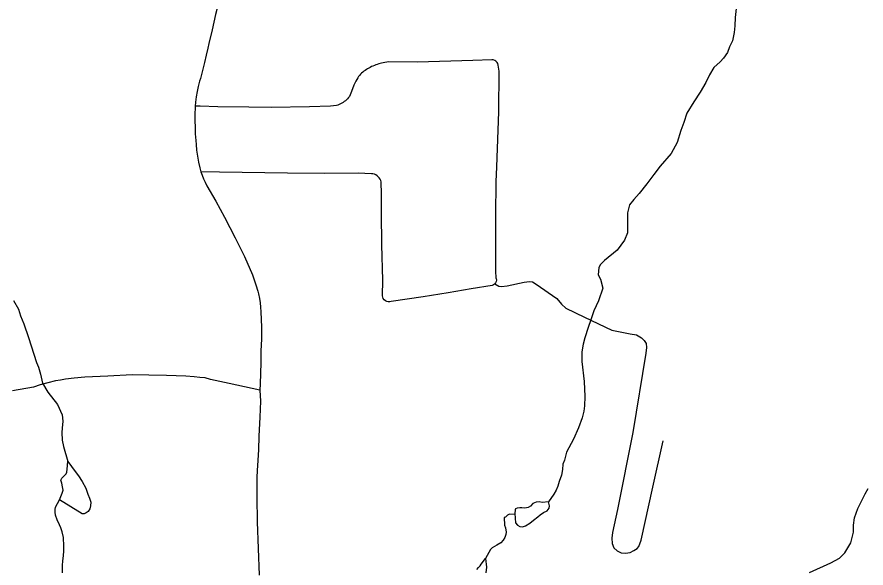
# Model space of a CAD drawing. Extents: x -19 to 366, y -4 to 359.
# Drawn here: x 140.416 to 141.603, y 189.515 to 190.286 of the extents above; entities that cross this region are included whole.
import ezdxf

# ---------------------------------------------------------------- set-up
doc = ezdxf.new("R2010")
doc.units = 0
for name, color, linetype in [('Level 31', 7, 'Continuous'), ('Level 32', 7, 'Continuous'), ('Level 35', 7, 'Continuous'), ('Level 60', 7, 'Continuous')]:
    doc.layers.add(name, color=color, linetype=linetype)

msp = doc.modelspace()

# ---------------------------------------------------------------- linework, layer by layer
at = {"layer": 'Level 31'}
for points in [[(140.6965, 190.3023), (140.6935, 190.2897), (140.6885, 190.2682), (140.6841, 190.2495), (140.6826, 190.2429), (140.6802, 190.2329), (140.6777, 190.2229), (140.6721, 190.2002), (140.671, 190.1964), (140.6692, 190.1893), (140.6677, 190.182), (140.6664, 190.1747), (140.6655, 190.1673), (140.665, 190.1617)], [(141.0858, 189.9203), (141.0855, 189.9317), (141.0853, 189.9699), (141.0852, 190.009), (141.0858, 190.0556), (141.0868, 190.0765), (141.0895, 190.1536), (141.09, 190.2105), (141.0886, 190.219), (141.0881, 190.2211), (141.0871, 190.2229), (141.0856, 190.2245), (141.0838, 190.2256), (141.0818, 190.2262), (141.0797, 190.2263), (141.0531, 190.2253), (140.9759, 190.2233), (140.9352, 190.2236), (140.9278, 190.2221), (140.9257, 190.2218), (140.9236, 190.2213), (140.9216, 190.2208), (140.9194, 190.2201), (140.9175, 190.2195), (140.9155, 190.2187), (140.9135, 190.2178), (140.9116, 190.2169), (140.9097, 190.2159), (140.9079, 190.2148), (140.9061, 190.2138), (140.9043, 190.2128), (140.9026, 190.2116), (140.9009, 190.2104), (140.8992, 190.2091), (140.8977, 190.2077), (140.8962, 190.2063), (140.8948, 190.2047), (140.8935, 190.2031), (140.8922, 190.2014), (140.8894, 190.1967), (140.8868, 190.1911), (140.8837, 190.1821), (140.8807, 190.1751), (140.8794, 190.1735), (140.878, 190.172), (140.8765, 190.1706), (140.875, 190.1692), (140.8734, 190.1679), (140.8717, 190.1668), (140.87, 190.1657), (140.8681, 190.1648), (140.8663, 190.1639), (140.8644, 190.1632), (140.8624, 190.1625), (140.8543, 190.1617), (140.8246, 190.1605), (140.7711, 190.1595), (140.7397, 190.1601), (140.6966, 190.1606), (140.6719, 190.1614), (140.665, 190.1617)], [(140.665, 190.1617), (140.6648, 190.1595), (140.6645, 190.1503), (140.6644, 190.1412), (140.6646, 190.132), (140.665, 190.1228), (140.6656, 190.1137), (140.666, 190.1081), (140.6669, 190.0998), (140.6681, 190.0916), (140.6696, 190.0834), (140.6714, 190.0753), (140.6728, 190.0699)], [(140.6728, 190.0699), (140.6744, 190.065), (140.6763, 190.06), (140.6786, 190.055), (140.6811, 190.0501), (140.6936, 190.0287), (140.7059, 190.0064), (140.7209, 189.9775), (140.734, 189.9514), (140.7451, 189.9253), (140.747, 189.9201), (140.7498, 189.9113), (140.7524, 189.9025), (140.7534, 189.8987), (140.7546, 189.8926), (140.7556, 189.8864), (140.7563, 189.8802), (140.7566, 189.8739), (140.7577, 189.8524), (140.7574, 189.8354), (140.7569, 189.8191), (140.7565, 189.8023), (140.7556, 189.773), (140.7554, 189.7642)], [(141.0858, 189.9203), (141.0861, 189.918), (141.0857, 189.916), (141.0849, 189.9141), (141.0837, 189.9125), (141.0821, 189.9113), (141.0803, 189.9104), (141.0507, 189.9058), (141.0186, 189.9005), (140.9838, 189.8946), (140.9391, 189.888), (140.937, 189.8876), (140.9349, 189.8877), (140.9328, 189.8882), (140.9309, 189.8892), (140.9293, 189.8906), (140.928, 189.8923), (140.9272, 189.8942), (140.9268, 189.8963), (140.9272, 189.9181), (140.9258, 189.9676), (140.9257, 190.0118), (140.9255, 190.0386), (140.9251, 190.0557), (140.9244, 190.0577), (140.9235, 190.0596), (140.9223, 190.0614), (140.9209, 190.0629), (140.9192, 190.0643), (140.9174, 190.0654), (140.9155, 190.0662), (140.9135, 190.0668), (140.9114, 190.0671), (140.893, 190.0677), (140.8459, 190.0675), (140.7941, 190.068), (140.699, 190.0692), (140.6728, 190.0699)], [(140.7554, 189.7642), (140.7122, 189.7736), (140.6864, 189.7792), (140.6786, 189.7812), (140.6712, 189.7818), (140.6635, 189.7828), (140.6516, 189.7835), (140.6248, 189.7844), (140.5999, 189.7852), (140.5769, 189.7855), (140.5428, 189.7838), (140.5104, 189.7823), (140.4955, 189.7809), (140.4835, 189.7797), (140.4764, 189.7781), (140.4694, 189.777), (140.4479, 189.7714), (140.4387, 189.7685), (140.4093, 189.7632)], [(140.7554, 189.7642), (140.756, 189.7486), (140.7551, 189.7264), (140.7538, 189.6997), (140.7532, 189.6807), (140.7521, 189.6585), (140.7515, 189.6515), (140.7512, 189.642), (140.7512, 189.6142), (140.7517, 189.58), (140.7543, 189.5052)]]:
    msp.add_lwpolyline(points, dxfattribs=at)
at = {"layer": 'Level 32'}
msp.add_lwpolyline([(141.0838, 189.9127), (141.0895, 189.9097), (141.0933, 189.9094), (141.1013, 189.91), (141.125, 189.9152), (141.1327, 189.9161), (141.1365, 189.9155), (141.142, 189.9123), (141.1708, 189.8924), (141.1772, 189.8844), (141.1833, 189.879), (141.2092, 189.8662), (141.2476, 189.8482), (141.2732, 189.8431), (141.2822, 189.8415), (141.2892, 189.8373), (141.2928, 189.8338), (141.2956, 189.8293), (141.296, 189.8239), (141.295, 189.8159), (141.2772, 189.7047), (141.2555, 189.5971), (141.2484, 189.5651), (141.2475, 189.5568), (141.2479, 189.5494), (141.2505, 189.5436), (141.2549, 189.5394), (141.2607, 189.5364), (141.2666, 189.5358), (141.2732, 189.5368), (141.2785, 189.5396), (141.2832, 189.5426), (141.2856, 189.5453), (141.2885, 189.5543), (141.3051, 189.6283), (141.3195, 189.6932)], dxfattribs=at)
at = {"layer": 'Level 35'}
for points in [[(141.4215, 190.2985), (141.4203, 190.2856), (141.4195, 190.2738), (141.4187, 190.2645), (141.4165, 190.2529), (141.4124, 190.2448), (141.4094, 190.2368), (141.4037, 190.2287), (141.3991, 190.2237), (141.3902, 190.2157), (141.3844, 190.2055), (141.3792, 190.1946), (141.3712, 190.1811), (141.3624, 190.1675), (141.3524, 190.1519), (141.3483, 190.1387), (141.3443, 190.1274), (141.3392, 190.1108), (141.3308, 190.0955), (141.3154, 190.0777), (141.3066, 190.0659), (141.2967, 190.0528), (141.2857, 190.0393), (141.2783, 190.0311), (141.2724, 190.0236), (141.2698, 190.0124), (141.2696, 189.9981), (141.2694, 189.9841), (141.2654, 189.974), (141.255, 189.9601), (141.2374, 189.9458), (141.2317, 189.94), (141.2297, 189.936), (141.2286, 189.9255), (141.2319, 189.9195), (141.2349, 189.9067), (141.229, 189.8891), (141.2226, 189.875), (141.2183, 189.8625), (141.2144, 189.8516), (141.2098, 189.8375), (141.2074, 189.8285), (141.2056, 189.8177), (141.2059, 189.804), (141.2088, 189.776), (141.2099, 189.755), (141.2094, 189.7421), (141.2086, 189.7349), (141.2062, 189.7253), (141.2012, 189.7116), (141.194, 189.6957), (141.1844, 189.6775), (141.1813, 189.6662), (141.1792, 189.6603), (141.1786, 189.6532), (141.1774, 189.6451), (141.1741, 189.6363), (141.1719, 189.6296), (141.17, 189.6242), (141.1665, 189.6185), (141.1592, 189.6077)], [(140.4109, 189.8894), (140.4179, 189.8774), (140.4206, 189.868), (140.4252, 189.8571), (140.4317, 189.8379), (140.4431, 189.8029), (140.4457, 189.7965), (140.4487, 189.7863), (140.4511, 189.7741), (140.4589, 189.7611), (140.4722, 189.744), (140.4789, 189.7295), (140.4797, 189.7208), (140.4788, 189.7111), (140.4782, 189.7049), (140.4788, 189.6941), (140.4805, 189.6852), (140.4867, 189.6641)], [(140.4751, 189.6106), (140.4787, 189.62), (140.4802, 189.6242), (140.4791, 189.6289), (140.4781, 189.6338), (140.4771, 189.638), (140.4781, 189.641), (140.4807, 189.6432), (140.4844, 189.6468), (140.4853, 189.6493), (140.486, 189.6533), (140.4867, 189.6641), (140.497, 189.6501), (140.5015, 189.6441), (140.5067, 189.6361), (140.5118, 189.6271), (140.5145, 189.6184), (140.5168, 189.613), (140.5187, 189.6075), (140.5182, 189.602), (140.5173, 189.5982), (140.5151, 189.5942), (140.5125, 189.5924), (140.5097, 189.5912), (140.5067, 189.591)], [(141.5241, 189.5087), (141.5538, 189.5226), (141.566, 189.5288), (141.5734, 189.5365), (141.5819, 189.5502), (141.5857, 189.5653), (141.5859, 189.5753), (141.5873, 189.5854), (141.5918, 189.5984), (141.597, 189.6086), (141.6019, 189.6189), (141.6064, 189.6266)], [(140.4791, 189.5084), (140.4792, 189.5192), (140.4795, 189.5249), (140.4808, 189.5327), (140.4813, 189.5388), (140.4813, 189.5457), (140.4806, 189.558), (140.4787, 189.5659), (140.4769, 189.5712), (140.4749, 189.5757), (140.4717, 189.5826), (140.4695, 189.5892), (140.469, 189.5932), (140.4688, 189.5971), (140.4693, 189.6002), (140.4751, 189.6106)], [(140.5067, 189.591), (140.4751, 189.6106)], [(141.1592, 189.6077), (141.15, 189.6069), (141.146, 189.6078), (141.1419, 189.6073), (141.137, 189.6053), (141.1337, 189.6016), (141.1307, 189.6), (141.126, 189.599), (141.1218, 189.5996), (141.1188, 189.5996), (141.1152, 189.5989), (141.113, 189.5981), (141.1126, 189.5964), (141.1118, 189.5914), (141.1129, 189.5782), (141.1158, 189.575), (141.1192, 189.5732), (141.1226, 189.5729), (141.1268, 189.5741), (141.1329, 189.5779), (141.1381, 189.5822), (141.144, 189.5867), (141.1472, 189.5898), (141.152, 189.5927), (141.1571, 189.5953), (141.1598, 189.5988), (141.1603, 189.602), (141.1592, 189.6077)], [(141.1119, 189.5899), (141.1045, 189.5907), (141.1019, 189.5891), (141.0987, 189.5864), (141.097, 189.5858), (141.0976, 189.5752), (141.0989, 189.5712), (141.0999, 189.5654), (141.0996, 189.5623), (141.0982, 189.5579), (141.0957, 189.5543), (141.0924, 189.5502), (141.0868, 189.5473), (141.0834, 189.5451), (141.0804, 189.5433), (141.0778, 189.541), (141.0708, 189.5283)], [(141.059, 189.5129), (141.0612, 189.5158), (141.0636, 189.5183), (141.0651, 189.5206), (141.0708, 189.5283), (141.0722, 189.5162), (141.0716, 189.5086)]]:
    msp.add_lwpolyline(points, dxfattribs=at)
at = {"layer": 'Level 60'}
for points in [[(146.7783, 1.697), (146.5788, 10.3131), (146.3785, 18.9294), (146.1776, 27.5458), (145.9759, 36.1624), (145.7736, 44.7791), (145.5705, 53.396), (145.3668, 62.013), (145.1624, 70.6301), (144.9572, 79.2474), (144.7514, 87.8648), (144.5449, 96.4823), (144.3377, 105.1), (144.1299, 113.7179), (143.9213, 122.3359), (143.712, 130.954), (143.5021, 139.5723), (143.2915, 148.1907), (143.0802, 156.8092), (142.8682, 165.4279), (142.6555, 174.0468), (142.4422, 182.6658), (142.2282, 191.2849), (142.0135, 199.9042), (141.7981, 208.5236), (141.582, 217.1432), (141.3653, 225.7629), (141.1479, 234.3828), (140.9298, 243.0028), (140.711, 251.623), (140.4916, 260.2433), (140.2715, 268.8638), (140.0508, 277.4844), (139.8293, 286.1051), (139.6072, 294.726), (139.3845, 303.3471), (139.161, 311.9683), (138.937, 320.5896), (138.7122, 329.2111), (138.4868, 337.8328), (138.2607, 346.4546)], [(0, 189.5162), (7.1121, 189.5206), (14.2243, 189.5339), (21.3364, 189.556), (28.4484, 189.5869), (35.5605, 189.6267), (42.6725, 189.6754), (49.7844, 189.7329), (56.8962, 189.7992), (64.0079, 189.8744), (71.1196, 189.9584), (78.2311, 190.0512), (85.3425, 190.1529), (92.4538, 190.2635), (99.5649, 190.3829), (106.6759, 190.5111), (113.7867, 190.6482), (120.8974, 190.7941), (128.0078, 190.9489), (135.1181, 191.1125), (142.2282, 191.2849), (149.338, 191.4662), (156.4476, 191.6563), (163.5569, 191.8553), (170.666, 192.0631), (177.7749, 192.2798), (184.8835, 192.5053), (191.9917, 192.7396), (199.0997, 192.9828), (206.2074, 193.2348), (213.3147, 193.4956), (220.4218, 193.7653), (227.5285, 194.0438), (234.6348, 194.3312), (241.7408, 194.6274), (248.8464, 194.9324), (255.9516, 195.2463), (263.0564, 195.569), (270.1608, 195.9005), (277.2648, 196.2409), (284.3683, 196.5901), (291.4715, 196.9481), (298.5741, 197.315), (305.6763, 197.6907), (312.7781, 198.0753), (319.8793, 198.4686), (326.9801, 198.8708), (334.0804, 199.2818), (341.1801, 199.7017)], [(0, 180.8999), (7.1228, 180.9044), (14.2457, 180.9176), (21.3685, 180.9397), (28.4912, 180.9706), (35.614, 181.0103), (42.7366, 181.0589), (49.8592, 181.1163), (56.9818, 181.1825), (64.1042, 181.2575), (71.2266, 181.3414), (78.3488, 181.4341), (85.4709, 181.5357), (92.5929, 181.646), (99.7147, 181.7652), (106.8364, 181.8933), (113.9579, 182.0301), (121.0793, 182.1758), (128.2005, 182.3303), (135.3214, 182.4936), (142.4422, 182.6658), (149.5627, 182.8468), (156.683, 183.0366), (163.8031, 183.2352), (170.9229, 183.4427), (178.0425, 183.659), (185.1617, 183.8841), (192.2807, 184.1181), (199.3994, 184.3608), (206.5178, 184.6124), (213.6359, 184.8728), (220.7537, 185.1421), (227.8711, 185.4201), (234.9881, 185.707), (242.1048, 186.0027), (249.2212, 186.3073), (256.3371, 186.6206), (263.4526, 186.9428), (270.5678, 187.2738), (277.6825, 187.6136), (284.7968, 187.9622), (291.9107, 188.3197), (299.0241, 188.6859), (306.1371, 189.061), (313.2495, 189.4449), (320.3615, 189.8377), (327.4731, 190.2392), (334.5841, 190.6495), (341.6946, 191.0687)]]:
    msp.add_spline(points, degree=3, dxfattribs=at)

doc.saveas('drawing.dxf')
